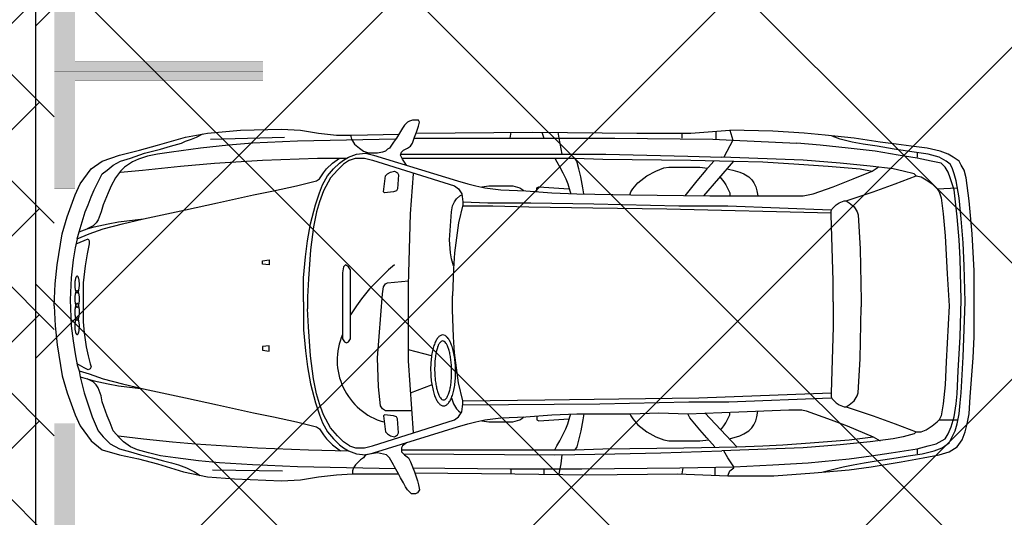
# Model space of a CAD drawing. Header units: millimetres. Extents: x 747415 to 1601423, y -236173 to 551995.
# Tile 394 of 549: x 1107225 to 1112460, y 196063 to 198712. Entities that reach past the tile are written whole.
import ezdxf

# ---------------------------------------------------------------- set-up
doc = ezdxf.new("R2010")
doc.units = ezdxf.units.MM
doc.header["$LTSCALE"] = 100
doc.header["$MEASUREMENT"] = 0
doc.linetypes.add('DASHED2', pattern=[9.525, 6.35, -3.175])
doc.layers.get('0').update_dxf_attribs({"linetype": 'CONTINUOUS', "lineweight": 0})
for name, color, linetype in [('T--A9041_VERHARDING_Parkeren', 9, 'CONTINUOUS'), ('T--L9041_VERHARDING_Wegen', 7, 'CONTINUOUS'), ('T--L9082_INRICHTING_SPECIFIEK_Auto', 8, 'CONTINUOUS')]:
    doc.layers.add(name, color=color, linetype=linetype)
for name, color, linetype, lineweight in [('T--A9041_VERHARDING_Wegen', 21, 'CONTINUOUS', 0), ('T--A9042_BEPLANTING', 90, 'CONTINUOUS', 0), ('T--L9067_BEHEERVOORZIENING_Belijning', 7, 'DASHED2', 0)]:
    doc.layers.add(name, color=color, linetype=linetype, lineweight=lineweight)
doc.layers.add('T--A9072_BELIJNING', color=7, linetype='CONTINUOUS', lineweight=0, true_color=0xffffff)

# ---------------------------------------------------------------- blocks, each defined once
blk = doc.blocks.new('auto33')
for p, q in [((830.324, 888.875), (1224.2, 899.525)), ((2426.937, 925.125), (2421.775, 894.2)), ((2592.1, 926.137), (2602.75, 894.2)), ((3337.262, 920.812), (3337.262, 894.2)), ((3518.237, 931.462), (3518.237, 888.875)), ((4588.075, 819.687), (4588.075, 793.075)), ((3454.362, 585.487), (3614.037, 771.775)), ((2006.612, -266.126), (1884.2, -234.188)), ((1894.85, -463.063), (2006.612, -420.476)), ((3459.687, -569.513), (3630.012, -750.475)), ((4588.075, -761.125), (4588.075, -787.738)), ((840.975, -872.9), (1213.55, -878.225)), ((2427.1, -867.575), (2427.1, -894.188)), ((2602.75, -867.575), (2602.75, -894.188)), ((3342.587, -862.25), (3337.262, -894.188)), ((3512.912, -858.813), (3512.912, -899.513))]:
    blk.add_line(p, q)
for points in [[(1873.55, 750.487), (1852.262, 782.425), (1841.612, 803.712), (1846.937, 819.687), (1857.587, 830.325), (1878.875, 840.974), (1894.85, 851.612), (1905.487, 867.587), (1916.137, 899.525), (1926.775, 926.137), (1932.099, 942.1), (1937.425, 958.075), (1942.75, 979.362), (1937.425, 990), (1905.487, 990), (1889.525, 984.687), (1878.875, 979.362), (1873.55, 974.037), (1862.912, 963.387), (1852.262, 947.425), (1836.3, 920.812), (1820.325, 894.2), (1804.362, 872.912), (1793.712, 856.937), (1783.075, 840.974), (1772.424, 835.65), (1761.775, 825), (1745.812, 819.687), (1719.2, 814.362), (1655.325, 814.362)], [(0, 0), (5.325, 117.099), (15.975, 218.225), (42.587, 383.225), (69.2, 473.712), (111.775, 590.812), (138.387, 649.362), (196.937, 729.2), (255.487, 771.775), (345.975, 803.712), (452.425, 830.325), (548.225, 856.937), (697.262, 899.525), (814.362, 920.812), (989.999, 936.775), (1208.225, 942.1), (1309.362, 936.775), (1405.162, 920.812), (1500.975, 910.162), (1580.812, 910.162), (1833.062, 915.425)], [(122.425, 356.612), (133.062, 393.875), (149.037, 447.099), (165, 500.325), (180.975, 537.587), (196.937, 580.162), (212.912, 617.425), (234.2, 660), (255.487, 702.587), (282.1, 723.875), (314.037, 750.487), (351.299, 771.775), (404.525, 787.75), (479.037, 814.362), (564.2, 835.65), (617.425, 851.612), (675.975, 867.587), (697.262, 878.225), (729.2, 888.875), (755.812, 899.525), (789.287, 916.25)], [(1575.487, 910.162), (1580.812, 888.875), (1596.775, 862.262), (1623.387, 840.974), (1644.687, 825), (1676.612, 814.362)], [(1914.362, 894.2), (2581.462, 894.2), (2980.65, 894.2), (3502.262, 888.875), (3608.712, 883.55), (3949.362, 867.587)], [(1924.637, 920.799), (2544.2, 926.137), (3097.749, 920.812), (3385.162, 920.812), (3592.75, 936.775)], [(2677.262, 926.137), (2682.587, 894.2), (2698.55, 809.037)], [(3592.75, 936.775), (3608.712, 883.55), (3560.812, 793.075)], [(3582.099, -904.838), (3826.937, -904.838), (4039.85, -888.863), (4226.137, -872.9), (4343.237, -856.938), (4502.912, -830.325), (4620.012, -809.025), (4705.174, -793.063), (4758.4, -777.1), (4800.975, -750.475), (4827.587, -713.225), (4843.562, -670.638), (4854.2, -628.063), (4864.849, -574.838), (4870.175, -484.35), (4886.137, -276.776), (4891.462, -165), (4891.462, 31.937), (4891.462, 186.3), (4880.812, 383.225), (4864.849, 558.875), (4848.875, 681.299), (4838.237, 723.875), (4822.262, 750.487), (4811.625, 771.775), (4779.687, 793.075), (4753.075, 809.037), (4710.487, 825), (4641.3, 840.974), (4556.137, 851.612), (4476.3, 862.262), (4391.137, 872.912), (4252.75, 894.2), (4098.399, 910.162), (3986.625, 920.812), (3821.624, 931.462), (3592.75, 936.775)], [(4087.75, -883.55), (4151.625, -867.575), (4194.2, -856.938), (4247.425, -846.288), (4305.974, -835.638), (4369.85, -825), (4476.3, -809.025), (4540.174, -798.388), (4614.687, -787.738), (4678.562, -771.775), (4721.137, -755.8), (4758.4, -729.188), (4774.362, -697.251), (4790.325, -665.326), (4800.975, -628.063), (4811.625, -574.838), (4816.937, -516.288), (4822.262, -463.063), (4832.912, -271.451), (4843.562, 21.3), (4838.237, 212.912), (4832.912, 335.325), (4822.262, 463.075), (4811.625, 574.837), (4795.65, 665.325), (4785.012, 702.587), (4774.362, 734.525), (4763.712, 755.812), (4742.424, 771.775), (4705.174, 793.075), (4646.625, 809.037), (4572.1, 819.687), (4465.649, 835.65), (4375.175, 851.612), (4300.649, 862.262), (4242.1, 872.912), (4178.237, 888.875), (4135.649, 904.837)], [(1815, 888.875), (1293.387, 878.225), (1053.875, 867.587), (926.137, 856.937), (777.1, 840.974), (622.75, 819.687), (548.225, 809.037), (495, 798.387), (447.1, 782.425), (415.162, 766.462), (372.587, 739.837), (351.299, 718.55), (324.675, 681.299), (303.387, 638.712), (287.425, 601.449), (260.812, 537.587), (250.162, 500.325), (234.2, 457.75), (223.55, 441.774), (207.587, 425.812), (175.65, 409.837)], [(3614.037, -856.938), (3821.624, -846.288), (4007.912, -835.638), (4226.137, -814.35), (4343.237, -798.388), (4449.687, -782.413), (4518.875, -771.775), (4588.075, -761.125), (4646.625, -745.163), (4689.2, -734.513), (4737.099, -707.9), (4753.075, -681.288), (4769.037, -644.025), (4785.012, -590.8), (4795.65, -521.613), (4800.975, -468.388), (4806.3, -345.963), (4816.937, -165), (4822.262, 31.937), (4816.937, 250.162), (4811.625, 351.3), (4800.975, 473.712), (4790.325, 569.525), (4785.012, 617.425), (4763.712, 681.299), (4753.075, 713.225), (4737.099, 739.837), (4715.812, 761.137), (4662.587, 771.775), (4588.075, 787.75), (4486.937, 803.712), (4364.525, 825), (4220.812, 840.974), (4071.787, 856.937), (3949.362, 867.587)], [(122.425, 356.612), (186.287, 383.225), (260.812, 409.837), (361.937, 436.449), (473.712, 463.075), (697.262, 510.975), (867.587, 548.225), (1059.2, 590.812), (1165.65, 612.1), (1288.075, 638.712), (1351.937, 654.687), (1394.525, 665.325), (1410.487, 675.975), (1421.137, 691.937), (1431.774, 707.912), (1447.75, 729.2), (1479.687, 761.137), (1516.937, 787.75)], [(351.299, 713.225), (468.387, 723.875), (670.649, 745.162), (851.612, 761.137), (1107.1, 777.1), (1399.837, 787.75), (1554.2, 787.75)], [(1325.325, 21.3), (1325.325, 149.037), (1335.975, 260.812), (1346.612, 345.975), (1362.587, 436.449), (1389.2, 537.587), (1410.487, 601.449), (1426.45, 644.037), (1453.074, 691.937), (1485, 729.2), (1516.937, 761.137), (1538.225, 777.1), (1564.837, 793.075), (1607.425, 809.037), (1655.325, 814.362), (1697.912, 803.712), (2145, 665.325), (2198.225, 649.362), (2240.812, 638.712), (2288.712, 628.075), (2373.875, 617.425), (2506.937, 612.1), (2645.325, 601.449), (2778.387, 596.137), (3065.812, 590.812), (3486.3, 585.487), (3858.874, 585.487), (3981.299, 585.487), (4034.525, 596.137), (4140.974, 633.387), (4247.425, 675.975), (4348.55, 718.55)], [(1570.162, 777.1), (1602.1, 787.75), (1650, 787.75), (1692.587, 777.1), (2129.037, 638.712), (2150.325, 622.75), (2166.3, 596.137), (2171.612, 553.55), (2171.612, 537.587), (2150.325, 441.774), (2129.037, 282.099), (2123.712, 196.937), (2118.387, 53.224)], [(1843.387, 809.037), (2475, 809.037), (2932.75, 809.037), (3369.2, 798.387), (3550.162, 793.075)], [(1849.6, 787.75), (2086.462, 787.75), (2437.75, 787.75), (2661.3, 787.75), (2767.75, 787.75), (2916.775, 782.425), (3385.162, 777.1), (3614.037, 771.775)], [(2661.3, 787.75), (2671.937, 766.462), (2687.912, 739.837), (2703.875, 707.912), (2719.85, 675.975), (2730.487, 649.362), (2741.137, 612.1), (2746.462, 596.137)], [(2815.65, 596.137), (2810.325, 628.075), (2799.687, 686.612), (2789.037, 729.2), (2778.387, 771.775), (2767.75, 787.75)], [(4210.175, 558.875), (4353.875, 606.774), (4470.975, 649.362), (4582.749, 691.937), (4572.1, 702.587), (4513.562, 718.55), (4460.324, 729.2), (4337.912, 745.162), (4178.237, 761.137), (3981.299, 777.1), (3550.162, 793.075)], [(1570.162, 777.1), (1538.225, 755.812), (1506.3, 723.875), (1469.037, 681.299), (1431.774, 612.1), (1410.487, 553.55), (1394.525, 500.325), (1378.55, 420.487), (1362.587, 298.062), (1351.937, 143.712), (1346.612, 47.912), (1346.612, -15.963)], [(3060.487, 590.812), (3065.812, 606.774), (3076.462, 622.75), (3103.074, 654.687), (3150.975, 691.937), (3198.875, 718.55), (3241.462, 734.525), (3268.075, 739.837), (3433.075, 739.837), (3473.374, 734.087)], [(3507.587, 771.775), (3465.012, 723.875), (3417.099, 665.325), (3374.524, 612.1), (3353.237, 585.487)], [(3614.037, 771.775), (3768.4, 766.462), (3960.012, 755.812), (4114.362, 745.162), (4284.687, 729.2), (4348.55, 718.55), (4380.487, 739.837)], [(1756.462, 601.449), (1751.137, 606.774), (1761.775, 691.937), (1772.424, 702.587), (1788.387, 713.225), (1809.687, 718.55), (1825.65, 707.912), (1830.975, 697.262), (1825.65, 622.75), (1820.325, 612.1), (1804.362, 606.774), (1756.462, 601.449)], [(1910.812, -675.963), (1884.2, -292.738), (1884.2, 111.775), (1894.85, 489.687), (1910.812, 702.587)], [(3539.524, 686.612), (3560.812, 660), (3571.462, 644.037), (3582.099, 622.75), (3592.75, 601.449), (3592.75, 585.487)], [(3576.774, 729.2), (3608.712, 723.875), (3645.975, 713.225), (3667.262, 702.587), (3693.874, 686.612), (3709.85, 670.65), (3720.487, 654.687), (3731.137, 633.387), (3736.462, 612.1), (3741.787, 585.487)], [(4582.749, 691.937), (4609.362, 686.612), (4635.975, 670.65), (4651.937, 660), (4667.912, 649.362), (4683.875, 633.387), (4694.525, 622.75), (4800.975, 628.075)], [(2272.749, 633.387), (2310, 638.712), (2437.75, 638.712), (2475, 628.075), (2490.975, 617.425), (2496.3, 612.1)], [(2565.487, 606.774), (2565.487, 628.075), (2576.137, 633.387), (2735.812, 622.75)], [(2123.712, 212.912), (2113.074, 250.162), (2107.75, 282.099), (2102.425, 351.3), (2113.074, 500.325), (2118.387, 532.262), (2129.037, 553.55), (2139.687, 569.525), (2155.65, 585.487), (2166.3, 590.812)], [(4694.525, 622.75), (4705.174, 606.774), (4715.812, 574.837), (4726.462, 489.687), (4737.099, 372.587), (4747.75, 170.325), (4758.4, 0), (4742.424, -298.063), (4737.099, -420.476), (4726.462, -521.613), (4715.812, -585.475), (4705.174, -606.775)], [(2171.612, 553.55), (2304.687, 548.225), (2533.55, 548.225), (2868.875, 542.912), (3321.3, 532.262), (3582.099, 532.262), (4130.325, 510.975)], [(2171.612, 532.262), (2331.3, 532.262), (2522.912, 526.937), (2863.55, 521.612), (3257.424, 516.3), (4130.325, 495)], [(4140.974, 21.3), (4140.974, 133.062), (4130.325, 484.362), (4130.325, 505.65), (4135.649, 516.3), (4156.937, 537.587), (4172.912, 548.225), (4199.525, 558.875), (4210.175, 558.875), (4226.137, 548.225), (4252.75, 526.937), (4268.712, 500.325), (4274.037, 484.362), (4284.687, 303.387), (4290.012, 26.612), (4290.012, -5.313)], [(133.062, 393.875), (175.65, 409.837), (212.912, 420.487), (287.425, 436.449), (340.65, 447.099), (473.712, 463.075)], [(122.425, 356.612), (111.775, 308.712), (101.137, 244.837), (90.487, 149.037), (85.162, 31.937), (90.487, -106.451), (101.137, -186.288), (111.775, -255.475), (122.425, -314.025), (133.062, -345.963)], [(117.1, 330), (180.975, 356.612), (186.287, 345.975), (186.287, 330), (175.65, 276.774), (165, 212.912), (154.362, 122.424), (154.362, -85.163), (159.675, -143.7), (170.324, -218.225), (180.975, -266.126), (191.612, -308.7), (196.937, -324.675), (191.612, -335.325), (180.975, -340.638), (159.675, -330), (122.425, -308.7)], [(1107.225, 241.062), (1141.85, 246.187), (1141.85, 219.062), (1107.225, 222.312), (1107.225, 241.062)], [(1532.912, 175.65), (1532.912, -175.638), (1543.55, -191.613), (1554.2, -196.938), (1564.837, -191.613), (1575.487, -175.638), (1575.487, -159.675), (1575.487, 191.612), (1564.837, 207.587), (1548.875, 218.225), (1538.225, 207.587), (1532.912, 175.65)], [(1809.687, 218.225), (1777.75, 191.612), (1676.612, 90.487), (1634.037, 37.262), (1607.425, 0), (1596.775, -15.963), (1575.487, -47.9)], [(1900.162, -558.863), (1761.775, -558.863), (1745.812, -548.225), (1735.162, -532.251), (1724.525, -431.125), (1719.2, -276.776), (1745.812, 63.875), (1751.137, 101.137), (1761.775, 117.099), (1772.424, 122.424), (1884.2, 133.062)], [(1570.162, -745.163), (1602.1, -755.8), (1650, -755.8), (1692.587, -745.163), (2129.037, -606.775), (2150.325, -590.8), (2166.3, -564.188), (2171.612, -521.613), (2171.612, -505.638), (2150.325, -409.838), (2129.037, -250.163), (2123.712, -165), (2118.387, -21.288), (2118.387, 53.224)], [(0, 0), (5.325, -106.451), (15.975, -207.575), (42.587, -372.575), (69.2, -463.063), (111.775, -580.163), (138.387, -638.713), (196.937, -718.55), (255.487, -766.45), (345.975, -793.063), (447.1, -814.35), (548.225, -840.963), (686.612, -883.55), (814.362, -910.163), (958.062, -920.8), (1208.225, -931.45), (1309.362, -926.125), (1405.162, -910.163), (1500.975, -899.513), (1586.137, -894.188), (1830.975, -894.188)], [(1325.325, 21.3), (1325.325, -127.738), (1335.975, -239.513), (1346.612, -324.675), (1362.587, -415.163), (1389.2, -516.288), (1410.487, -580.163), (1426.45, -622.738), (1453.074, -670.638), (1485, -707.9), (1516.937, -739.838), (1538.225, -755.8), (1564.837, -771.775), (1607.425, -787.738), (1655.325, -793.063), (1697.912, -782.413), (2145, -644.025), (2198.225, -628.063), (2240.812, -617.413), (2288.712, -606.775), (2373.875, -596.125), (2506.937, -590.8), (2645.325, -580.163), (2778.387, -574.838), (3065.812, -574.838), (3214.849, -569.513), (3369.2, -574.838), (3640.65, -564.188), (3906.787, -553.55), (3975.974, -553.55), (3997.262, -558.863), (4130.325, -606.775), (4215.487, -638.713), (4353.875, -697.251), (4391.137, -718.55)], [(4140.974, 21.3), (4140.974, 0), (4140.974, -111.776), (4130.325, -463.063), (4130.325, -484.35), (4135.649, -495), (4156.937, -516.288), (4172.912, -526.938), (4199.525, -537.576), (4210.175, -537.576), (4226.137, -526.938), (4252.75, -505.638), (4268.712, -479.025), (4274.037, -463.063), (4284.687, -282.088), (4290.012, -5.313)], [(1570.162, -745.163), (1538.225, -723.863), (1506.3, -691.938), (1469.037, -649.35), (1431.774, -580.163), (1410.487, -521.613), (1394.525, -468.388), (1378.55, -388.55), (1362.587, -266.126), (1351.937, -111.776), (1346.612, -15.963)], [(1107.225, -234.988), (1141.85, -240.113), (1141.85, -212.988), (1107.225, -216.238), (1107.225, -234.988)], [(133.062, -345.963), (186.287, -361.938), (260.812, -388.55), (361.937, -415.163), (473.712, -441.775), (697.262, -489.675), (867.587, -526.938), (1059.2, -569.513), (1165.65, -590.8), (1288.075, -617.413), (1351.937, -633.388), (1394.525, -644.025), (1410.487, -654.675), (1421.137, -670.638), (1431.774, -686.613), (1447.75, -707.9), (1479.687, -739.838), (1500.975, -755.8), (1522.262, -771.775)], [(133.062, -345.963), (138.387, -377.901), (159.675, -463.063), (180.975, -526.938), (202.262, -590.8), (218.225, -628.063), (234.2, -665.326), (260.812, -697.251), (298.062, -734.513), (345.975, -761.125), (404.525, -777.1), (457.75, -793.063), (521.612, -809.025), (580.162, -825), (622.75, -835.638), (660, -846.288), (702.587, -862.25), (723.875, -872.9), (745.162, -883.55), (776.312, -902.238)], [(138.387, -377.901), (175.65, -388.55), (212.912, -399.188), (287.425, -415.163), (340.65, -425.8), (473.712, -441.775)], [(1815, -867.575), (1293.387, -856.938), (1053.875, -846.288), (878.225, -835.638), (766.45, -825), (644.037, -809.025), (564.2, -798.388), (500.325, -782.413), (441.775, -766.45), (404.525, -750.475), (367.262, -723.863), (345.975, -702.575), (314.037, -665.326), (298.062, -622.738), (282.1, -585.475), (255.487, -510.963), (250.162, -479.025), (234.2, -436.45), (223.55, -420.476), (207.587, -404.513), (175.65, -388.55)], [(2171.612, -505.638), (2608.075, -500.325), (3001.937, -495), (3427.75, -489.675), (4130.325, -463.063)], [(2113.074, -489.675), (2123.712, -521.613), (2139.687, -548.225), (2150.325, -558.863), (2160.975, -569.513)], [(2171.612, -526.938), (2900.812, -521.613), (3374.524, -510.963), (3587.425, -510.963), (4130.325, -489.675)], [(2661.3, -766.45), (2671.937, -745.163), (2687.912, -718.55), (2703.875, -686.613), (2719.85, -654.675), (2730.487, -628.063), (2741.137, -590.8), (2746.462, -574.838)], [(2815.65, -574.838), (2810.325, -606.775), (2799.687, -665.326), (2789.037, -707.9), (2778.387, -750.475), (2767.75, -766.45)], [(3060.487, -574.838), (3065.812, -585.475), (3076.462, -601.45), (3103.074, -633.388), (3150.975, -670.638), (3198.875, -697.251), (3241.462, -713.225), (3268.075, -718.55), (3433.075, -718.55), (3480.975, -713.225)], [(3512.912, -750.475), (3470.325, -702.575), (3433.075, -660.001), (3379.849, -596.125), (3369.2, -574.838)], [(3544.849, -660.001), (3560.812, -638.713), (3571.462, -622.738), (3582.099, -601.45), (3592.75, -580.163), (3592.75, -566.063)], [(4210.175, -537.576), (4353.875, -585.475), (4470.975, -628.063), (4582.749, -670.638), (4572.1, -681.288), (4513.562, -697.251), (4460.324, -707.9), (4337.912, -723.863), (4178.237, -739.838), (3981.299, -755.8), (3550.162, -771.775)], [(3589.962, -707.926), (3645.975, -691.938), (3667.262, -681.288), (3693.874, -665.326), (3709.85, -649.35), (3720.487, -633.388), (3731.137, -612.088), (3736.462, -590.8), (3741.574, -560.151)], [(1756.462, -580.163), (1751.137, -585.475), (1761.775, -670.638), (1772.424, -681.288), (1788.387, -691.938), (1809.687, -697.251), (1825.65, -686.613), (1830.975, -675.963), (1825.65, -601.45), (1820.325, -590.8), (1804.362, -585.475), (1756.462, -580.163)], [(2272.749, -612.088), (2310, -617.413), (2437.75, -617.413), (2475, -606.775), (2490.975, -596.125), (2496.3, -590.8)], [(2565.487, -585.475), (2565.487, -606.775), (2576.137, -612.088), (2735.812, -601.45)], [(4582.749, -670.638), (4609.362, -670.638), (4635.975, -660.001), (4667.912, -638.713), (4694.525, -617.413), (4705.174, -606.775), (4806.3, -606.775)], [(340.65, -691.938), (473.712, -707.9), (628.062, -723.863), (750.487, -734.513), (1080.487, -755.8), (1351.937, -766.45), (1564.837, -771.775)], [(1873.55, -729.188), (1852.262, -745.163), (1846.937, -755.8), (1846.937, -777.1), (1862.912, -793.063), (1884.2, -809.025), (1894.85, -830.325), (1905.487, -856.938), (1916.137, -883.55), (1926.775, -915.475), (1932.099, -931.45), (1937.425, -952.738), (1942.75, -979.351), (1932.099, -995.325), (1921.462, -1000.638), (1900.162, -1000.638), (1878.875, -979.351), (1868.225, -963.388), (1857.587, -942.1), (1841.612, -915.475), (1830.975, -894.188), (1809.687, -856.938), (1804.362, -846.288), (1783.075, -809.025), (1767.1, -793.063), (1719.2, -782.413), (1655.325, -793.063)], [(3630.012, -750.475), (3768.4, -745.163), (3874.85, -739.838), (4018.549, -729.188), (4226.137, -713.225), (4353.875, -697.251)], [(1846.937, -766.45), (2086.462, -766.45), (2437.75, -766.45), (2661.3, -766.45), (2767.75, -766.45), (2916.775, -761.125), (3347.912, -755.8), (3630.012, -750.475)], [(1857.287, -787.438), (2661.3, -793.063), (2980.65, -787.738), (3225.487, -782.413), (3550.162, -771.775)], [(3582.099, -904.838), (3592.75, -878.225), (3614.037, -862.25), (3614.037, -856.938), (3582.099, -809.025), (3560.812, -771.775)], [(1655.325, -793.063), (1644.687, -809.025), (1628.712, -819.676), (1618.075, -830.325), (1602.1, -846.288), (1591.462, -862.25), (1586.137, -878.225), (1586.137, -894.188)], [(2698.55, -793.063), (2693.237, -840.963), (2687.912, -867.575), (2682.587, -894.188)], [(1905.487, -862.25), (2421.775, -867.575), (2805, -867.575), (3326.625, -862.25), (3614.037, -856.938)], [(1916.137, -888.863), (2448.387, -894.188), (2831.625, -899.513), (3315.975, -894.188), (3582.099, -904.838)]]:
    blk.add_lwpolyline(points)
for points in [[(121.249, 70.05, 0.15715148), (123.632, 70.889, 0.0898848), (125.928, 73.391, 0.04910718), (128.05, 77.46, 0.03066448), (129.916, 82.938, 0.02177548), (131.455, 89.616, 0.01717029), (132.606, 97.236, 0.01477699), (133.328, 105.507, 0.01374023), (133.59, 114.11, 0.01374023), (133.384, 122.714, 0.01477699), (132.717, 130.989, 0.01717029), (131.614, 138.617, 0.02177548), (130.119, 145.305, 0.03066448), (128.289, 150.795, 0.04910718), (126.194, 154.877, 0.0898848), (123.914, 157.394, 0.15715148), (121.537, 158.249, 0.15715148), (119.155, 157.41, 0.0898848), (116.859, 154.908, 0.04910718), (114.737, 150.839, 0.03066448), (112.871, 145.361, 0.02177548), (111.332, 138.683, 0.01717029), (110.18, 131.063, 0.01477699), (109.459, 122.792, 0.01374023), (109.197, 114.189, 0.01374023), (109.403, 105.585, 0.01477699), (110.07, 97.31, 0.01717029), (111.172, 89.682, 0.02177548), (112.667, 82.994, 0.03066448), (114.498, 77.504, 0.04910718), (116.593, 73.422, 0.0898848), (118.873, 70.905, 0.15715148)], [(121.825, -7.038, 0.15570612), (124.227, -6.175, 0.08991562), (126.526, -3.65, 0.04943001), (128.633, 0.439, 0.0309529), (130.468, 5.935, 0.02200981), (131.96, 12.628, 0.01736704), (133.05, 20.26, 0.01495166), (133.699, 28.537, 0.01390479), (133.88, 37.142, 0.01390479), (133.587, 45.744, 0.01495166), (132.83, 54.013, 0.01736704), (131.64, 61.63, 0.02200981), (130.062, 68.302, 0.0309529), (128.155, 73.775, 0.04943001), (125.995, 77.836, 0.08991562), (123.663, 80.33, 0.15570612), (121.249, 81.162, 0.15570612), (118.847, 80.299, 0.08991562), (116.548, 77.774, 0.04943001), (114.441, 73.685, 0.0309529), (112.606, 68.189, 0.02200981), (111.114, 61.496, 0.01736704), (110.024, 53.864, 0.01495166), (109.375, 45.587, 0.01390479), (109.194, 36.982, 0.01390479), (109.487, 28.38, 0.01495166), (110.244, 20.111, 0.01736704), (111.434, 12.494, 0.02200981), (113.012, 5.822, 0.0309529), (114.919, 0.349, 0.04943001), (117.079, -3.712, 0.08991562), (119.411, -6.206, 0.15570612)], [(121.825, 13.112, 0.15570612), (119.411, 12.28, 0.08991562), (117.079, 9.786, 0.04943001), (114.919, 5.725, 0.0309529), (113.012, 0.252, 0.02200981), (111.434, -6.42, 0.01736704), (110.244, -14.037, 0.01495166), (109.487, -22.306, 0.01390479), (109.194, -30.908, 0.01390479), (109.375, -39.513, 0.01495166), (110.024, -47.79, 0.01736704), (111.114, -55.422, 0.02200981), (112.606, -62.115, 0.0309529), (114.441, -67.611, 0.04943001), (116.548, -71.7, 0.08991562), (118.847, -74.225, 0.15570612), (121.249, -75.088, 0.15570612), (123.663, -74.256, 0.08991562), (125.995, -71.762, 0.04943001), (128.155, -67.701, 0.0309529), (130.062, -62.228, 0.02200981), (131.64, -55.556, 0.01736704), (132.83, -47.939, 0.01495166), (133.587, -39.67, 0.01390479), (133.88, -31.068, 0.01390479), (133.699, -22.463, 0.01495166), (133.05, -14.186, 0.01736704), (131.96, -6.554, 0.02200981), (130.468, 0.139, 0.0309529), (128.633, 5.635, 0.04943001), (126.526, 9.724, 0.08991562), (124.227, 12.249, 0.15570612)], [(121.249, -63.976, 0.15715148), (118.873, -64.831, 0.0898848), (116.593, -67.348, 0.04910718), (114.498, -71.43, 0.03066448), (112.667, -76.92, 0.02177548), (111.172, -83.608, 0.01717029), (110.07, -91.236, 0.01477699), (109.403, -99.511, 0.01374023), (109.197, -108.115, 0.01374023), (109.459, -116.718, 0.01477699), (110.18, -124.989, 0.01717029), (111.332, -132.609, 0.02177548), (112.871, -139.287, 0.03066448), (114.737, -144.765, 0.04910718), (116.859, -148.834, 0.0898848), (119.155, -151.336, 0.15715148), (121.537, -152.175, 0.15715148), (123.914, -151.32, 0.0898848), (126.194, -148.803, 0.04910718), (128.289, -144.721, 0.03066448), (130.119, -139.231, 0.02177548), (131.614, -132.543, 0.01717029), (132.717, -124.915, 0.01477699), (133.384, -116.64, 0.01374023), (133.59, -108.036, 0.01374023), (133.328, -99.433, 0.01477699), (132.606, -91.162, 0.01717029), (131.455, -83.542, 0.02177548), (129.916, -76.864, 0.03066448), (128.05, -71.386, 0.04910718), (125.928, -67.317, 0.0898848), (123.632, -64.815, 0.15715148)], [(2070.489, -532.255, 0.12935202), (2083.407, -528.442, 0.08825051), (2095.727, -517.514, 0.05492558), (2106.975, -499.891, 0.03660649), (2116.718, -476.25, 0.02685995), (2124.583, -447.501, 0.0215486), (2130.266, -414.747, 0.01871385), (2133.55, -379.248, 0.01746963), (2134.308, -342.367, 0.01746963), (2132.512, -305.522, 0.01871385), (2128.229, -270.13, 0.0215486), (2121.626, -237.549, 0.02685995), (2112.955, -209.032, 0.03660649), (2102.549, -185.676, 0.05492558), (2090.81, -168.376, 0.08825051), (2078.187, -157.8, 0.12935202), (2065.166, -154.352, 0.12935202), (2052.247, -158.165, 0.08825051), (2039.928, -169.093, 0.05492558), (2028.68, -186.716, 0.03660649), (2018.937, -210.356, 0.02685995), (2011.072, -239.106, 0.0215486), (2005.389, -271.86, 0.01871385), (2002.105, -307.359, 0.01746963), (2001.347, -344.24, 0.01746963), (2003.143, -381.085, 0.01871385), (2007.426, -416.477, 0.0215486), (2014.029, -449.058, 0.02685995), (2022.7, -477.575, 0.03660649), (2033.105, -500.931, 0.05492558), (2044.845, -518.231, 0.08825051), (2057.468, -528.807, 0.12935202)], [(2070.489, -500.32, 0.15236329), (2079.253, -497.153, 0.08994173), (2087.578, -488.075, 0.05017132), (2095.144, -473.432, 0.0316287), (2101.66, -453.789, 0.02256312), (2106.876, -429.9, 0.01783336), (2110.592, -402.683, 0.01536641), (2112.664, -373.185, 0.01429585), (2113.013, -342.538, 0.01429585), (2111.625, -311.92, 0.01536641), (2108.555, -282.508, 0.01783336), (2103.919, -255.433, 0.02256312), (2097.896, -231.735, 0.0316287), (2090.718, -212.324, 0.05017132), (2082.66, -197.946, 0.08994173), (2074.032, -189.155, 0.15236329), (2065.166, -186.287, 0.15236329), (2056.402, -189.454, 0.08994173), (2048.077, -198.532, 0.05017132), (2040.511, -213.175, 0.0316287), (2033.995, -232.818, 0.02256312), (2028.779, -256.707, 0.01783336), (2025.063, -283.923, 0.01536641), (2022.991, -313.422, 0.01429585), (2022.642, -344.069, 0.01429585), (2024.03, -374.687, 0.01536641), (2027.1, -404.099, 0.01783336), (2031.736, -431.174, 0.02256312), (2037.758, -454.872, 0.0316287), (2044.937, -474.283, 0.05017132), (2052.994, -488.661, 0.08994173), (2061.622, -497.452, 0.15236329)]]:
    blk.add_lwpolyline(points, format="xyb", close=True)
blk.add_arc((1846.278, -288.964), 341.955, 156.406556, 253.844983)
blk = doc.blocks.new('9041_parkeerplaats_2500x5000_hoeklijn')
at = {"layer": 'T--A9072_BELIJNING', "linetype": 'Continuous'}
h = blk.add_hatch(color=256, dxfattribs=at)
h.paths.add_polyline_path([(-1200, -1390), (-1250, -1390), (-1250, -2500), (-625, -2500), (-625, -2390), (-1200, -2390)])
h.paths.add_polyline_path([(1250, -1390), (1200, -1390), (1200, -2390), (625, -2390), (625, -2500), (1250, -2500)])
at = {"layer": 'T--L9067_BEHEERVOORZIENING_Belijning', "const_width": 1}
for points in [[(-1200, -1390), (-1250, -1390), (-1250, -2500), (-625, -2500), (-625, -2390), (-1200, -2390)], [(1250, -1390), (1200, -1390), (1200, -2390), (625, -2390), (625, -2500), (1250, -2500)]]:
    blk.add_lwpolyline(points, close=True, dxfattribs=at)
blk = doc.blocks.new('*U265')
at = {"layer": 'T--L9067_BEHEERVOORZIENING_Belijning'}
blk.add_blockref('9041_parkeerplaats_2500x5000_hoeklijn', (0, 1945, -0.5), dxfattribs=at)
blk = doc.blocks.new('*U266')
at = {"layer": 'T--L9067_BEHEERVOORZIENING_Belijning', "color": 0, "linetype": 'ByBlock', "lineweight": -2, "transparency": 16777216}
for p in [(35000, 0), (37500, 0)]:
    blk.add_blockref('*U265', p, dxfattribs=at)

msp = doc.modelspace()

# ---------------------------------------------------------------- hatches: boundary and pattern name
at = {"layer": 'T--A9041_VERHARDING_Parkeren', "linetype": 'Continuous'}
h = msp.add_hatch(dxfattribs=at)
h.set_pattern_fill('ANSI37', color=256, scale=10000, style=0)
h.paths.add_polyline_path([(1117408.673, 237551.803), (1116409.597, 237455.79), (1113391.54, 237103.425), (1110380.186, 236675.81), (1107308.673, 236217.952), (1107308.673, 193325.106), (1117408.673, 193325.106)])
at = {"layer": 'T--A9041_VERHARDING_Wegen', "linetype": 'Continuous'}
h = msp.add_hatch(dxfattribs=at)
h.set_pattern_fill('AR-HBONE', color=256, scale=100, style=0)
h.paths.add_polyline_path([(1102408.673, 193125.106), (1107408.673, 193125.106), (1107408.673, 236217.952), (1102408.673, 235453.574)])
at = {"layer": 'T--A9042_BEPLANTING'}
h = msp.add_hatch(dxfattribs=at)
h.set_pattern_fill('GRASS', color=256, scale=1500, style=0)
edge = h.paths.add_edge_path()
edge.add_line((1194589.183, 247525.193), (1194593.64, 247264.881))
edge.add_line((1194593.64, 247264.881), (1189597.042, 247120.843))
edge.add_line((1189597.042, 247120.843), (1179615.176, 246734.424))
edge.add_line((1179615.176, 246734.424), (1169673.169, 246260.926))
edge.add_line((1169673.169, 246260.926), (1159743.156, 245284.429))
edge.add_line((1159743.156, 245284.429), (1149794.302, 244232.037))
edge.add_line((1149794.302, 244232.037), (1139904.319, 243419.621))
edge.add_line((1139904.319, 243419.621), (1138613.747, 243325.021))
edge.add_line((1138613.747, 243325.021), (1135690.007, 243117.197))
edge.add_line((1135690.007, 243117.197), (1132771.926, 242932.503))
edge.add_line((1132771.926, 242932.503), (1129859.398, 242758.599))
edge.add_line((1129859.398, 242758.599), (1126616.556, 242566.575))
edge.add_line((1126616.556, 242566.575), (1123385.964, 242364.695))
edge.add_line((1123385.964, 242364.695), (1120184.728, 242139.833))
edge.add_line((1120184.728, 242139.833), (1117014.113, 241880.011))
edge.add_line((1117014.113, 241880.011), (1113876.289, 241570.228))
edge.add_line((1113876.289, 241570.228), (1110773.76, 241198.319))
edge.add_line((1110773.76, 241198.319), (1107692.214, 240764.72))
edge.add_line((1107692.214, 240764.72), (1104624.361, 240306.925))
edge.add_line((1104624.361, 240306.925), (1101572.465, 239835.828))
edge.add_line((1101572.465, 239835.828), (1100403.086, 239650.924))
edge.add_line((1100403.086, 239650.924), (1097780.987, 239217.99))
edge.add_line((1097780.987, 239217.99), (1095157.329, 238732.83))
edge.add_line((1095157.329, 238732.83), (1092526.922, 238274.052))
edge.add_line((1092526.922, 238274.052), (1089457.602, 237766.051))
edge.add_line((1089457.602, 237766.051), (1086388.73, 237224.846))
edge.add_line((1086388.73, 237224.846), (1083401.545, 236651.668))
edge.add_line((1083401.545, 236651.668), (1080469.385, 236024.459))
edge.add_line((1080469.385, 236024.459), (1077519.444, 235269.823))
edge.add_line((1077519.444, 235269.823), (1074567.867, 234454.498))
edge.add_line((1074567.867, 234454.498), (1071611.505, 233602.32))
edge.add_line((1071611.505, 233602.32), (1068661.406, 232725.291))
edge.add_line((1068661.406, 232725.291), (1065719.424, 231822.381))
edge.add_line((1065719.424, 231822.381), (1062684.54, 230856.109))
edge.add_line((1062684.54, 230856.109), (1059866.196, 229920.836))
edge.add_line((1059866.196, 229920.836), (1056845.381, 228880.035))
edge.add_line((1056845.381, 228880.035), (1054034.15, 227860.451))
edge.add_line((1054034.15, 227860.451), (1051908.682, 227043.859))
edge.add_line((1051908.682, 227043.859), (1051192.354, 226766.278))
edge.add_line((1051192.354, 226766.278), (1050671.69, 226564.519))
edge.add_line((1050671.69, 226564.519), (1049927.631, 226262.62))
edge.add_line((1049927.631, 226262.62), (1049070.32, 225903.54))
edge.add_line((1049070.32, 225903.54), (1048360.834, 225606.376))
edge.add_line((1048360.834, 225606.376), (1045574.185, 224396.868))
edge.add_line((1045574.185, 224396.868), (1042746.023, 223102.062))
edge.add_line((1042746.023, 223102.062), (1039916.204, 221736.561))
edge.add_line((1039916.204, 221736.561), (1037264.038, 220364.549))
edge.add_line((1037264.038, 220364.549), (1036639.036, 220037.907))
edge.add_line((1036639.036, 220037.907), (1035761.731, 219567.084))
edge.add_line((1035761.731, 219567.084), (1034455.173, 218860.02))
edge.add_line((1034455.173, 218860.02), (1031834.519, 217415.207))
edge.add_line((1031834.519, 217415.207), (1029063.532, 215837.52))
edge.add_line((1029063.532, 215837.52), (1026493.513, 214322.916))
edge.add_line((1026493.513, 214322.916), (1023661.374, 212596.81))
edge.add_line((1023661.374, 212596.81), (1021148.701, 211011.913))
edge.add_line((1021148.701, 211011.913), (1018664.489, 209394.723))
edge.add_line((1018664.489, 209394.723), (1016111.63, 207674.051))
edge.add_line((1016111.63, 207674.051), (1013541.964, 205866.676))
edge.add_line((1013541.964, 205866.676), (1011054.819, 204060.939))
edge.add_line((1011054.819, 204060.939), (1008551.61, 202180.933))
edge.add_line((1008551.61, 202180.933), (1006071.977, 200261.271))
edge.add_line((1006071.977, 200261.271), (1003623.026, 198305.877))
edge.add_line((1003623.026, 198305.877), (1001255.469, 196356.541))
edge.add_line((1001255.469, 196356.541), (998895.97, 194358.237))
edge.add_line((998895.97, 194358.237), (996592.894, 192340.973))
edge.add_line((996592.894, 192340.973), (994271.188, 190253.094))
edge.add_line((994271.188, 190253.094), (992089.799, 188232.713))
edge.add_line((992089.799, 188232.713), (989855.126, 186096.735))
edge.add_line((989855.126, 186096.735), (987565.682, 183840.779))
edge.add_line((987565.682, 183840.779), (985556.73, 181812.43))
edge.add_line((985556.73, 181812.43), (983340.235, 179499.914))
edge.add_line((983340.235, 179499.914), (981234.422, 177237.565))
edge.add_line((981234.422, 177237.565), (979162.94, 174943.215))
edge.add_line((979162.94, 174943.215), (977214.691, 172724.59))
edge.add_line((977214.691, 172724.59), (975036.892, 170165.071))
edge.add_line((975036.892, 170165.071), (973160.412, 167901.106))
edge.add_line((973160.412, 167901.106), (971300.145, 165540.186))
edge.add_line((971300.145, 165540.186), (970653.489, 164750.347))
edge.add_line((970653.489, 164750.347), (969323.906, 163031.694))
edge.add_line((969323.906, 163031.694), (967532.389, 160664.585))
edge.add_line((967532.389, 160664.585), (965620.33, 158124.446))
edge.add_line((965620.33, 158124.446), (963729.485, 155559.861))
edge.add_line((963729.485, 155559.861), (962160.024, 153368.205))
edge.add_line((962160.024, 153368.205), (960583.853, 151476.839))
edge.add_line((960583.853, 151476.839), (957868.106, 147829.141))
edge.add_line((957868.106, 147829.141), (955546.579, 144354.957))
edge.add_line((955546.579, 144354.957), (952781.766, 139999.101))
edge.add_line((952781.766, 139999.101), (950228.309, 135925.671))
edge.add_line((950228.309, 135925.671), (947689.507, 131669.07))
edge.add_line((947689.507, 131669.07), (945836.511, 128467.426))
edge.add_line((945836.511, 128467.426), (939785.242, 117718.876))
edge.add_line((939785.242, 117718.876), (930712.869, 102774.401))
edge.add_line((930712.869, 102774.401), (922173.53, 90199.799))
edge.add_arc((831492.457, 157259.067), 112782.989, 306.60619454, 323.5168236, ccw=False)
edge.add_line((898746.269, 66722.183), (906881.323, 58450.839))
edge.add_arc((1039056.702, -43733.649), 167068.849, 138.06483794, 142.29247104, ccw=False)
edge.add_line((914773.924, 67916.66), (924725.806, 83316.857))
edge.add_line((924725.806, 83316.857), (935036.865, 100427.915))
edge.add_line((935036.865, 100427.915), (938271.243, 105214.41))
edge.add_line((938271.243, 105214.41), (944567.151, 115601.153))
edge.add_line((944567.151, 115601.153), (949536.685, 124088.131))
edge.add_line((949536.685, 124088.131), (954824.472, 132626.587))
edge.add_line((954824.472, 132626.587), (959827.89, 140132.671))
edge.add_line((959827.89, 140132.671), (963059.812, 145135.12))
edge.add_line((963059.812, 145135.12), (965500.197, 148828.356))
edge.add_line((965500.197, 148828.356), (966613.361, 150562.786))
edge.add_line((966613.361, 150562.786), (968025.373, 152669.584))
edge.add_line((968025.373, 152669.584), (969925.147, 155201.552))
edge.add_line((969925.147, 155201.552), (971712.101, 157704.465))
edge.add_line((971712.101, 157704.465), (973307.285, 159791.446))
edge.add_line((973307.285, 159791.446), (974380.773, 161326.936))
edge.add_line((974380.773, 161326.936), (975513.5, 162711.848))
edge.add_line((975513.5, 162711.848), (977022.752, 164676.523))
edge.add_line((977022.752, 164676.523), (979125.989, 167160.936))
edge.add_line((979125.989, 167160.936), (980701.644, 168861.659))
edge.add_line((980701.644, 168861.659), (983077.997, 171627.505))
edge.add_line((983077.997, 171627.505), (985074.319, 173856.029))
edge.add_line((985074.319, 173856.029), (986909.132, 175828.505))
edge.add_line((986909.132, 175828.505), (989063.699, 178159.256))
edge.add_line((989063.699, 178159.256), (991154.428, 180245.145))
edge.add_line((991154.428, 180245.145), (993121.205, 182057.606))
edge.add_line((993121.205, 182057.606), (995324.494, 184142.051))
edge.add_line((995324.494, 184142.051), (997280.219, 186006.612))
edge.add_line((997280.219, 186006.612), (999623.744, 188200.448))
edge.add_line((999623.744, 188200.448), (1002349.065, 190608.065))
edge.add_line((1002349.065, 190608.065), (1004754.956, 192653.066))
edge.add_line((1004754.956, 192653.066), (1007294.928, 194741.918))
edge.add_line((1007294.928, 194741.918), (1008978.786, 196161.928))
edge.add_line((1008978.786, 196161.928), (1011076.047, 197755.95))
edge.add_line((1011076.047, 197755.95), (1013065.241, 199247.814))
edge.add_line((1013065.241, 199247.814), (1015821.037, 201346.882))
edge.add_line((1015821.037, 201346.882), (1017686.716, 202722.52))
edge.add_line((1017686.716, 202722.52), (1020957.031, 204817.97))
edge.add_line((1020957.031, 204817.97), (1023228.197, 206313.401))
edge.add_line((1023228.197, 206313.401), (1026470.58, 208376.744))
edge.add_line((1026470.58, 208376.744), (1028603.548, 209658.432))
edge.add_line((1028603.548, 209658.432), (1030968.801, 211111.637))
edge.add_line((1030968.801, 211111.637), (1032974.557, 212278.47))
edge.add_line((1032974.557, 212278.47), (1034989.373, 213415.47))
edge.add_line((1034989.373, 213415.47), (1036654.679, 214452.728))
edge.add_line((1036654.679, 214452.728), (1038246.03, 215241.653))
edge.add_line((1038246.03, 215241.653), (1039948.347, 216202.761))
edge.add_line((1039948.347, 216202.761), (1041825.775, 217172.039))
edge.add_line((1041825.775, 217172.039), (1043014.131, 217759.859))
edge.add_line((1043014.131, 217759.859), (1045164.207, 218821.145))
edge.add_line((1045164.207, 218821.145), (1047341.541, 219812.404))
edge.add_line((1047341.541, 219812.404), (1050071.07, 221013.985))
edge.add_line((1050071.07, 221013.985), (1051244.22, 221490.97))
edge.add_line((1051244.22, 221490.97), (1052347.556, 221956.97))
edge.add_line((1052347.556, 221956.97), (1053649.506, 222430.47))
edge.add_line((1053649.506, 222430.47), (1054533.126, 222784.97))
edge.add_line((1054533.126, 222784.97), (1056086.056, 223306.47))
edge.add_line((1056086.056, 223306.47), (1057869.317, 223968.97))
edge.add_line((1057869.317, 223968.97), (1060574.556, 224929.97))
edge.add_line((1060574.556, 224929.97), (1063483.693, 225922.97))
edge.add_line((1063483.693, 225922.97), (1065608.903, 226631.593))
edge.add_line((1065608.903, 226631.593), (1069173.064, 227676.47))
edge.add_line((1069173.064, 227676.47), (1072281.977, 228625.637))
edge.add_line((1072281.977, 228625.637), (1075375.394, 229611.47))
edge.add_line((1075375.394, 229611.47), (1077123.927, 230119.62))
edge.add_line((1077123.927, 230119.62), (1080375.394, 230986.97))
edge.add_line((1080375.394, 230986.97), (1082892.594, 231747.063))
edge.add_line((1082892.594, 231747.063), (1087287.423, 232727.295))
edge.add_line((1087287.423, 232727.295), (1089726.851, 233304.236))
edge.add_line((1089726.851, 233304.236), (1092683.446, 233905.227))
edge.add_line((1092683.446, 233905.227), (1095564.394, 234529.046))
edge.add_line((1095564.394, 234529.046), (1098820.303, 235134.124))
edge.add_line((1098820.303, 235134.124), (1101429.17, 235680.801))
edge.add_line((1101429.17, 235680.801), (1102775.394, 235932.97))
edge.add_line((1102775.394, 235932.97), (1105482.445, 236248.973))
edge.add_line((1105482.445, 236248.973), (1107758.807, 236612.397))
edge.add_line((1107758.807, 236612.397), (1110496.735, 236978.709))
edge.add_line((1110496.735, 236978.709), (1115376.091, 237663.748))
edge.add_line((1115376.091, 237663.748), (1120160.891, 238162.648))
edge.add_line((1120160.891, 238162.648), (1122883.614, 238303.454))
edge.add_line((1122883.614, 238303.454), (1125390.669, 238461.915))
edge.add_line((1125390.669, 238461.915), (1128123.405, 238391.97))
edge.add_line((1128123.405, 238391.97), (1132768.171, 238736.47))
edge.add_line((1132768.171, 238736.47), (1135790.587, 239107.966))
edge.add_line((1135790.587, 239107.966), (1138342.94, 239481.456))
edge.add_line((1138342.94, 239481.456), (1142060.43, 239524.47))
edge.add_line((1142060.43, 239524.47), (1147419.918, 239838.053))
edge.add_line((1147419.918, 239838.053), (1152508.673, 240937.759))
edge.add_line((1152508.673, 240937.759), (1161790.445, 241405.25))
edge.add_line((1161790.445, 241405.25), (1166293.104, 242414.317))
edge.add_line((1166293.104, 242414.317), (1170003.913, 243136.47))
edge.add_line((1170003.913, 243136.47), (1182817.631, 243902.97))
edge.add_line((1182817.631, 243902.97), (1191677.387, 244103.47))
edge.add_line((1191677.387, 244103.47), (1200992.076, 244164.47))
edge.add_line((1200992.076, 244164.47), (1212315.556, 244345.47))
edge.add_line((1212315.556, 244345.47), (1212435.36, 247419.97))
edge.add_line((1212435.36, 247419.97), (1205479.36, 247503.517))
edge.add_line((1205479.36, 247503.517), (1202606.248, 247460.622))
edge.add_line((1202606.248, 247460.622), (1194593.64, 247264.881))

# ---------------------------------------------------------------- linework, layer by layer
at = {"layer": 'T--A9041_VERHARDING_Parkeren', "linetype": 'Continuous'}
msp.add_lwpolyline([(1117408.673, 237551.803), (1116409.597, 237455.79), (1113391.54, 237103.425), (1110380.186, 236675.81), (1107308.673, 236217.952), (1107308.673, 193325.106), (1117408.673, 193325.106)], close=True, dxfattribs=at)
at = {"layer": 'T--A9041_VERHARDING_Wegen', "linetype": 'Continuous', "const_width": 1}
msp.add_lwpolyline([(1102408.673, 193125.106), (1107408.673, 193125.106), (1107408.673, 236217.952), (1102408.673, 235453.574)], close=True, dxfattribs=at)
at = {"layer": 'T--L9041_VERHARDING_Wegen', "const_width": 1}
msp.add_lwpolyline([(1107408.673, 236217.952), (1107408.673, 193125.106)], dxfattribs=at)

# ---------------------------------------------------------------- block references
at = {"layer": 'T--L9067_BEHEERVOORZIENING_Belijning', "rotation": 270}
msp.add_blockref('*U266', (1107963.673, 234687.759, 0.5), dxfattribs=at)
at = {"layer": 'T--L9082_INRICHTING_SPECIFIEK_Auto'}
msp.add_blockref('auto33', (1107408.673, 197187.759), dxfattribs=at)

doc.saveas('drawing.dxf')
